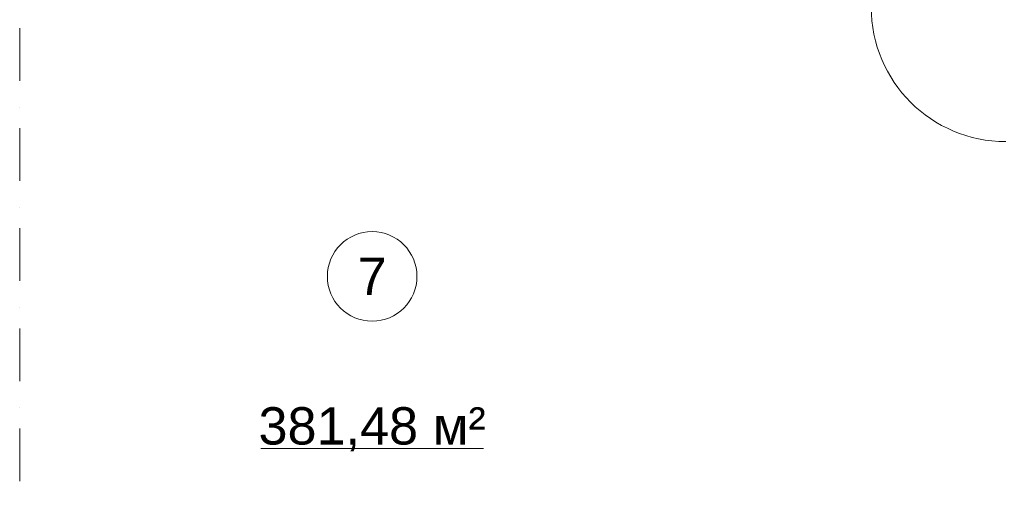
# Model space of a CAD drawing. Header units: millimetres. Extents: x -59761 to 112741, y -57975 to 46221.
# Tile 296 of 421: x 45450 to 52041, y -35312 to -32134. Entities that reach past the tile are written whole.
import ezdxf

# ---------------------------------------------------------------- set-up
doc = ezdxf.new("R2010")
doc.units = ezdxf.units.MM
doc.linetypes.add('Штрихпунктирная', pattern=[670.277762, 352.777767, -176.388884, 0, -141.111112])
for name, color, linetype in [('Конструктив - Стены Блок 200 нов', 7, 'Continuous'), ('Элемент Модели - Зона', 7, 'Continuous'), ('Элемент Модели - Оси', 2, 'Continuous')]:
    doc.layers.add(name, color=color, linetype=linetype)
doc.styles.add('СГЕНЕРИР_СТИЛЬ_1', font='arial.ttf')

msp = doc.modelspace()

# ---------------------------------------------------------------- linework, layer by layer
at = {"layer": 'Конструктив - Стены Блок 200 нов', "color": 7, "linetype": 'Continuous', "lineweight": 5}
msp.add_arc((52050, -32050), 900, 180, 270, dxfattribs=at)
at = {"layer": 'Элемент Модели - Зона', "color": 7, "linetype": 'Continuous', "lineweight": 15}
msp.add_line((47064.18, -35006.43), (48554.47, -35006.43), dxfattribs=at)
at = {"layer": 'Элемент Модели - Зона', "color": 7, "linetype": 'Continuous', "lineweight": 15, "flags": 128}
msp.add_lwpolyline([(48109.33, -33852.86, 1), (47509.33, -33852.86, 1)], format="xyb", close=True, dxfattribs=at)
at = {"layer": 'Элемент Модели - Оси', "color": 7, "linetype": 'Штрихпунктирная', "lineweight": 15}
msp.add_line((45450, 38200), (45450, -55975), dxfattribs=at)

# ---------------------------------------------------------------- texts
at = {"layer": 'Элемент Модели - Зона', "color": 7, "lineweight": 15, "char_height": 250, "attachment_point": 5, "style": 'СГЕНЕРИР_СТИЛЬ_1'}
for s, insert in [('\\A1;{\\pqc;\\fArial|b0|i0|c204|p38;7}', (47809.33, -33852.86)), ('\\A1;{\\pqc;\\fArial|b0|i0|c204|p38;381,48 м²}', (47809.33, -34877.12))]:
    msp.add_mtext(s, dxfattribs=dict(at, insert=insert))

doc.saveas('drawing.dxf')
